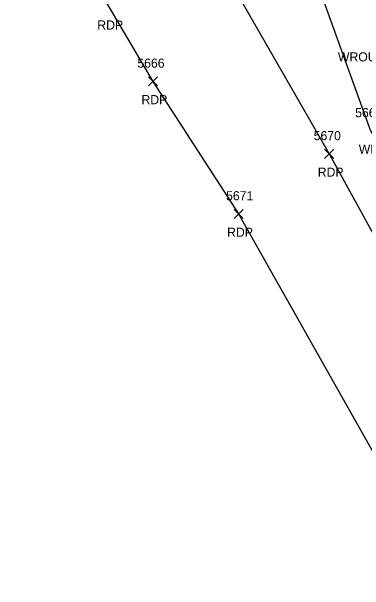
# Model space of a CAD drawing. Extents: x 1462668 to 1465147, y 550359 to 557351.
# Drawn here: x 1464073.8 to 1464151, y 553815.9 to 553942.7 of the extents above; entities that cross this region are included whole.
import ezdxf

# ---------------------------------------------------------------- set-up
doc = ezdxf.new("R2010")
doc.units = 0
for name, color, linetype in [('L_A', 7, 'Continuous'), ('L_C', 7, 'Continuous'), ('L_I', 7, 'Continuous'), ('LAWA', 7, 'Continuous'), ('P_A', 7, 'Continuous'), ('P_I', 7, 'Continuous'), ('P_TIC', 7, 'Continuous'), ('PET', 7, 'Continuous')]:
    doc.layers.add(name, color=color, linetype=linetype)

msp = doc.modelspace()

# ---------------------------------------------------------------- linework, layer by layer
at = {"layer": 'LAWA'}
msp.add_lwpolyline([(1464099.51, 554031.38), (1464092.13, 554020.64), (1464111.96, 553990.77), (1464130.74, 553976.47), (1464152.35, 553916.59), (1464176.69, 553876.46), (1464196.29, 553844.68), (1464203.27, 553822.93), (1464218.54, 553781.59), (1464233.57, 553737.25)], dxfattribs=at)
at = {"layer": 'P_TIC'}
for points in [[(1464103.74, 553926.43), (1464105.74, 553928.43)], [(1464105.74, 553926.43), (1464103.74, 553928.43)], [(1464142.29, 553910.56), (1464144.29, 553912.56)], [(1464144.29, 553910.56), (1464142.29, 553912.56)], [(1464122.47, 553897.39), (1464124.47, 553899.39)], [(1464124.47, 553897.39), (1464122.47, 553899.39)]]:
    msp.add_lwpolyline(points, dxfattribs=at)
at = {"layer": 'PET'}
for points in [[(1464101.72, 553983.81), (1464116.04, 553959.2), (1464143.29, 553911.56), (1464171.77, 553859.66), (1464193.18, 553817.7), (1464211.26, 553778.84), (1464228.37, 553730.91), (1464231.28, 553717.72), (1464231.38, 553705.2), (1464226.46, 553688.72), (1464218.86, 553676.53), (1464210.95, 553669.79), (1464199.51, 553662.61), (1464183.2, 553656.46), (1464152.58, 553648.55)], [(1464073.81, 553977.7), (1464095.08, 553943.78), (1464104.74, 553927.43), (1464123.47, 553898.39), (1464154.67, 553843.08), (1464157.11, 553838.3), (1464172.81, 553807.24), (1464190.16, 553769.74), (1464204.88, 553730.77), (1464208.27, 553717.31), (1464207.79, 553703.89), (1464202.17, 553692), (1464192.02, 553684.3), (1464178.63, 553680.26), (1464149, 553674.16)]]:
    msp.add_lwpolyline(points, dxfattribs=at)

# ---------------------------------------------------------------- texts
at = {"layer": 'L_A'}
msp.add_text('WDL', height=2, dxfattribs=at).set_placement((1464149.76, 553911.59))
at = {"layer": 'L_C'}
msp.add_text('WROUGHT IRON FENCE W/ CONCRETE', height=2, dxfattribs=at).set_placement((1464145.2, 553931.81))
at = {"layer": 'L_I'}
msp.add_text('5669', height=2, dxfattribs=at).set_placement((1464148.98, 553919.59))
at = {"layer": 'P_A'}
for p in [(1464092.57, 553938.78), (1464102.23, 553922.43), (1464140.78, 553906.56), (1464120.96, 553893.39)]:
    msp.add_text('RDP', height=2, dxfattribs=at).set_placement(p)
at = {"layer": 'P_I'}
for s, p in [('5666', (1464101.33, 553930.43)), ('5670', (1464139.9, 553914.56)), ('5671', (1464120.73, 553901.39))]:
    msp.add_text(s, height=2, dxfattribs=at).set_placement(p)

doc.saveas('drawing.dxf')
